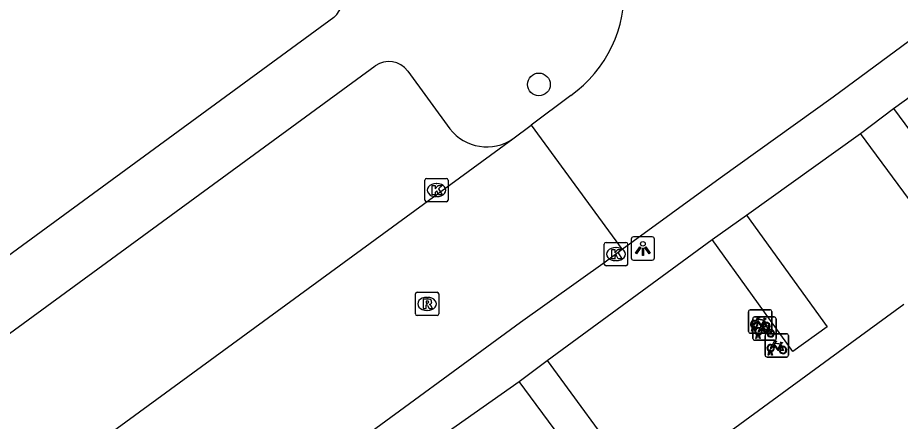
# Model space of a CAD drawing. Extents: x 159040 to 160094, y 381214 to 382518.
# Drawn here: x 159691.41 to 159729.26, y 382251.78 to 382269.09 of the extents above; entities that cross this region are included whole.
import ezdxf

# ---------------------------------------------------------------- set-up
doc = ezdxf.new("R2010")
doc.units = 0
for name, color, linetype in [('IMGEO_Boom', 7, 'Continuous'), ('IMGEO_Fietsenrek', 7, 'Continuous'), ('IMGEO_Kolk', 7, 'Continuous'), ('IMGEO_Lichtpunt', 7, 'Continuous'), ('IMGEO_Pand', 7, 'Continuous'), ('IMGEO_Rijbaan_lokaal_open', 7, 'Continuous'), ('IMGEO_Rioolput', 7, 'Continuous'), ('IMGEO_Voetpad_open', 7, 'Continuous')]:
    doc.layers.add(name, color=color, linetype=linetype)

msp = doc.modelspace()

# ---------------------------------------------------------------- linework, layer by layer
at = {"layer": 'IMGEO_Boom'}
msp.add_circle((159713.757, 382266.225), 0.489, dxfattribs=at)
at = {"layer": 'IMGEO_Fietsenrek'}
for p, q in [((159722.819, 382256.562), (159723.66, 382256.562)), ((159723.66, 382256.562), (159722.819, 382256.562)), ((159722.744, 382255.637), (159722.744, 382256.478)), ((159722.744, 382256.478), (159722.744, 382255.637)), ((159722.931, 382255.331), (159722.931, 382256.172)), ((159722.931, 382256.172), (159722.931, 382255.331)), ((159723.006, 382256.256), (159723.847, 382256.256)), ((159723.847, 382256.256), (159723.006, 382256.256)), ((159723.744, 382256.487), (159723.744, 382255.646)), ((159723.744, 382255.646), (159723.744, 382256.487)), ((159723.931, 382256.181), (159723.931, 382255.34)), ((159723.931, 382255.34), (159723.931, 382256.181)), ((159722.871, 382255.646), (159722.91, 382255.806)), ((159722.94, 382255.794), (159722.905, 382255.646)), ((159722.982, 382255.818), (159722.981, 382255.822)), ((159723.023, 382255.646), (159722.989, 382255.788)), ((159723.013, 382255.829), (159723.014, 382255.822)), ((159723.021, 382255.792), (159723.056, 382255.646)), ((159723.431, 382256.111), (159723.467, 382256.016)), ((159723.618, 382255.805), (159723.654, 382255.71)), ((159723.669, 382255.562), (159722.828, 382255.562)), ((159722.828, 382255.562), (159723.669, 382255.562)), ((159722.905, 382255.646), (159722.871, 382255.646)), ((159723.056, 382255.646), (159723.023, 382255.646)), ((159723.058, 382255.34), (159723.097, 382255.5)), ((159723.127, 382255.488), (159723.092, 382255.34)), ((159723.169, 382255.512), (159723.168, 382255.516)), ((159723.21, 382255.34), (159723.176, 382255.482)), ((159723.2, 382255.523), (159723.201, 382255.516)), ((159723.208, 382255.486), (159723.243, 382255.34)), ((159723.456, 382254.613), (159723.456, 382255.454)), ((159723.456, 382255.454), (159723.456, 382254.613)), ((159723.531, 382255.538), (159724.372, 382255.538)), ((159724.372, 382255.538), (159723.531, 382255.538)), ((159724.456, 382255.463), (159724.456, 382254.622)), ((159724.456, 382254.622), (159724.456, 382255.463)), ((159723.856, 382255.256), (159723.015, 382255.256)), ((159723.015, 382255.256), (159723.856, 382255.256)), ((159723.092, 382255.34), (159723.058, 382255.34)), ((159723.243, 382255.34), (159723.21, 382255.34)), ((159724.143, 382255.087), (159724.179, 382254.992)), ((159723.583, 382254.622), (159723.622, 382254.782)), ((159723.652, 382254.77), (159723.617, 382254.622)), ((159723.694, 382254.794), (159723.693, 382254.798)), ((159723.735, 382254.622), (159723.701, 382254.764)), ((159723.725, 382254.805), (159723.726, 382254.798)), ((159723.733, 382254.768), (159723.768, 382254.622)), ((159724.381, 382254.538), (159723.54, 382254.538)), ((159723.54, 382254.538), (159724.381, 382254.538)), ((159723.617, 382254.622), (159723.583, 382254.622)), ((159723.768, 382254.622), (159723.735, 382254.622))]:
    msp.add_line(p, q, dxfattribs=at)
for points in [[(159723.057, 382256.088), (159723.152, 382256.252), (159723.238, 382256.238), (159723.24, 382256.229), (159723.184, 382256.218), (159723.157, 382256.173), (159723.413, 382256.132)], [(159723.413, 382256.132), (159723.438, 382256.181), (159723.432, 382256.185), (159723.409, 382256.189), (159723.397, 382256.196), (159723.396, 382256.199), (159723.398, 382256.204), (159723.493, 382256.189), (159723.495, 382256.179), (159723.485, 382256.166), (159723.473, 382256.16), (159723.459, 382256.166), (159723.431, 382256.111)], [(159723.078, 382256.036), (159723.026, 382255.946), (159722.986, 382255.921), (159722.987, 382255.968), (159723.042, 382256.062)], [(159723.353, 382255.844), (159723.303, 382255.844), (159723.112, 382256.095), (159723.093, 382256.063)], [(159723.4, 382256.107), (159723.143, 382256.148), (159723.126, 382256.119), (159723.293, 382255.899), (159723.4, 382256.107)], [(159723.244, 382255.782), (159723.339, 382255.946), (159723.425, 382255.932), (159723.427, 382255.923), (159723.371, 382255.912), (159723.344, 382255.867), (159723.6, 382255.826)], [(159723.54, 382255.538), (159723.49, 382255.538), (159723.299, 382255.789), (159723.28, 382255.757)], [(159723.448, 382256.009), (159723.418, 382256.086), (159723.309, 382255.868), (159723.352, 382255.868)], [(159723.587, 382255.801), (159723.33, 382255.842), (159723.313, 382255.813), (159723.48, 382255.593), (159723.587, 382255.801)], [(159723.382, 382255.868), (159723.502, 382255.867), (159723.458, 382255.981)], [(159723.478, 382255.988), (159723.533, 382255.843), (159723.383, 382255.843)], [(159723.635, 382255.703), (159723.605, 382255.78), (159723.496, 382255.562), (159723.539, 382255.562)], [(159723.6, 382255.826), (159723.625, 382255.875), (159723.619, 382255.879), (159723.596, 382255.883), (159723.584, 382255.89), (159723.583, 382255.893), (159723.585, 382255.898), (159723.68, 382255.883), (159723.682, 382255.873), (159723.672, 382255.86), (159723.66, 382255.854), (159723.646, 382255.86), (159723.618, 382255.805)], [(159723.265, 382255.73), (159723.213, 382255.64), (159723.173, 382255.615), (159723.174, 382255.662), (159723.229, 382255.756)], [(159723.569, 382255.562), (159723.689, 382255.561), (159723.645, 382255.675)], [(159723.665, 382255.682), (159723.72, 382255.537), (159723.57, 382255.537)], [(159723.79, 382255.012), (159723.738, 382254.922), (159723.698, 382254.897), (159723.699, 382254.944), (159723.754, 382255.038)], [(159723.769, 382255.064), (159723.864, 382255.228), (159723.95, 382255.214), (159723.952, 382255.205), (159723.896, 382255.194), (159723.869, 382255.149), (159724.125, 382255.108)], [(159724.065, 382254.82), (159724.015, 382254.82), (159723.824, 382255.071), (159723.805, 382255.039)], [(159724.112, 382255.083), (159723.855, 382255.124), (159723.838, 382255.095), (159724.005, 382254.875), (159724.112, 382255.083)], [(159724.16, 382254.985), (159724.13, 382255.062), (159724.021, 382254.844), (159724.064, 382254.844)], [(159724.125, 382255.108), (159724.15, 382255.157), (159724.144, 382255.161), (159724.121, 382255.165), (159724.109, 382255.172), (159724.108, 382255.175), (159724.11, 382255.18), (159724.205, 382255.165), (159724.207, 382255.155), (159724.197, 382255.142), (159724.185, 382255.136), (159724.171, 382255.142), (159724.143, 382255.087)], [(159724.094, 382254.844), (159724.214, 382254.843), (159724.17, 382254.957)], [(159724.19, 382254.964), (159724.245, 382254.819), (159724.095, 382254.819)]]:
    msp.add_lwpolyline(points, dxfattribs=at)
for centre, radius, start, end in [((159722.822, 382256.484), 0.0779, 92.4484, 184.2845), ((159722.822, 382256.484), 0.0779, 92.4484, 184.2845), ((159723.666, 382256.484), 0.0779, 2.4484, 94.2845), ((159723.666, 382256.484), 0.0779, 2.4484, 94.2845), ((159723.009, 382256.178), 0.0779, 92.4484, 184.2845), ((159723.009, 382256.178), 0.0779, 92.4484, 184.2845), ((159723.853, 382256.178), 0.0779, 2.4484, 94.2845), ((159723.853, 382256.178), 0.0779, 2.4484, 94.2845), ((159722.984, 382255.947), 0.159, 62.6766, 242.1369), ((159722.984, 382255.947), 0.129, 63.3192, 238.903), ((159722.964, 382255.818), 0.0499, 12.8025, 158.6934), ((159722.984, 382255.947), 0.159, 253.9967, 271.7867), ((159722.964, 382255.818), 0.0174, 12.8025, 163.4502), ((159722.984, 382255.947), 0.129, 253.415, 269.0204), ((159723.171, 382255.641), 0.159, 62.6766, 242.1369), ((159722.984, 382255.947), 0.129, 283.6043, 43.4302), ((159722.984, 382255.947), 0.159, 283.5766, 46.6042), ((159723.511, 382255.863), 0.159, 113.3408, 178.3217), ((159723.511, 382255.863), 0.159, 187.0065, 105.7708), ((159723.511, 382255.863), 0.129, 113.923, 177.9556), ((159723.511, 382255.863), 0.129, 188.6715, 104.5883), ((159722.822, 382255.64), 0.0779, 182.4484, 274.2845), ((159722.822, 382255.64), 0.0779, 182.4484, 274.2845), ((159723.171, 382255.641), 0.129, 63.3192, 238.903), ((159723.151, 382255.512), 0.0499, 12.8025, 158.6934), ((159723.171, 382255.641), 0.159, 253.9967, 271.7867), ((159723.151, 382255.512), 0.0174, 12.8025, 163.4502), ((159723.171, 382255.641), 0.129, 253.415, 269.0204), ((159723.171, 382255.641), 0.129, 283.6043, 43.4302), ((159723.171, 382255.641), 0.159, 283.5766, 46.6042), ((159723.534, 382255.46), 0.0779, 92.4484, 184.2845), ((159723.534, 382255.46), 0.0779, 92.4484, 184.2845), ((159723.698, 382255.557), 0.159, 113.3408, 178.3217), ((159723.698, 382255.557), 0.159, 187.0065, 105.7708), ((159723.698, 382255.557), 0.129, 113.923, 177.9556), ((159723.698, 382255.557), 0.129, 188.6715, 104.5883), ((159723.666, 382255.64), 0.0779, 272.4484, 4.2845), ((159723.666, 382255.64), 0.0779, 272.4484, 4.2845), ((159724.378, 382255.46), 0.0779, 2.4484, 94.2845), ((159724.378, 382255.46), 0.0779, 2.4484, 94.2845), ((159723.009, 382255.334), 0.0779, 182.4484, 274.2845), ((159723.009, 382255.334), 0.0779, 182.4484, 274.2845), ((159723.696, 382254.923), 0.159, 62.6766, 242.1369), ((159723.696, 382254.923), 0.129, 63.3192, 238.903), ((159723.696, 382254.923), 0.159, 283.5766, 46.6042), ((159723.853, 382255.334), 0.0779, 272.4484, 4.2845), ((159723.853, 382255.334), 0.0779, 272.4484, 4.2845), ((159723.676, 382254.794), 0.0499, 12.8025, 158.6934), ((159723.696, 382254.923), 0.159, 253.9967, 271.7867), ((159723.676, 382254.794), 0.0174, 12.8025, 163.4502), ((159723.696, 382254.923), 0.129, 253.415, 269.0204), ((159723.696, 382254.923), 0.129, 283.6043, 43.4302), ((159724.223, 382254.839), 0.159, 113.3408, 178.3217), ((159724.223, 382254.839), 0.159, 187.0065, 105.7708), ((159724.223, 382254.839), 0.129, 113.923, 177.9556), ((159724.223, 382254.839), 0.129, 188.6715, 104.5883), ((159723.534, 382254.616), 0.0779, 182.4484, 274.2845), ((159723.534, 382254.616), 0.0779, 182.4484, 274.2845), ((159724.378, 382254.616), 0.0779, 272.4484, 4.2845), ((159724.378, 382254.616), 0.0779, 272.4484, 4.2845)]:
    msp.add_arc(centre, radius, start, end, dxfattribs=at)
at = {"layer": 'IMGEO_Kolk'}
for p, q in [((159708.866, 382261.27), (159708.866, 382262.122)), ((159708.941, 382262.196), (159709.793, 382262.196)), ((159709.354, 382261.976), (159709.379, 382261.976)), ((159709.867, 382262.122), (159709.867, 382261.27)), ((159709.793, 382261.196), (159708.941, 382261.196)), ((159709.377, 382261.416), (159709.352, 382261.416)), ((159716.562, 382258.525), (159716.562, 382259.377)), ((159716.637, 382259.451), (159717.489, 382259.451)), ((159717.05, 382259.231), (159717.075, 382259.231)), ((159717.563, 382259.377), (159717.563, 382258.525)), ((159717.489, 382258.451), (159716.637, 382258.451)), ((159717.073, 382258.671), (159717.048, 382258.671))]:
    msp.add_line(p, q, dxfattribs=at)
for points in [[(159708.866, 382261.27), (159708.866, 382262.122)], [(159708.941, 382262.196), (159709.793, 382262.196)], [(159709.187, 382261.896), (159709.31, 382261.896), (159709.31, 382261.745), (159709.44, 382261.896), (159709.604, 382261.896), (159709.458, 382261.745), (159709.611, 382261.496), (159709.459, 382261.496), (159709.374, 382261.66), (159709.31, 382261.593), (159709.31, 382261.496), (159709.187, 382261.496), (159709.187, 382261.896)], [(159709.867, 382262.122), (159709.867, 382261.27)], [(159709.793, 382261.196), (159708.941, 382261.196)], [(159716.562, 382258.525), (159716.562, 382259.377)], [(159716.637, 382259.451), (159717.489, 382259.451)], [(159717.563, 382259.377), (159717.563, 382258.525)], [(159716.883, 382259.151), (159717.006, 382259.151), (159717.006, 382259), (159717.136, 382259.151), (159717.3, 382259.151), (159717.154, 382259), (159717.307, 382258.751), (159717.155, 382258.751), (159717.07, 382258.915), (159717.006, 382258.848), (159717.006, 382258.751), (159716.883, 382258.751), (159716.883, 382259.151)], [(159717.489, 382258.451), (159716.637, 382258.451)]]:
    msp.add_lwpolyline(points, dxfattribs=at)
for centre, start, end in [((159708.943, 382262.12), 91.552, 178.448), ((159708.943, 382262.12), 91.552, 178.448), ((159709.791, 382262.12), 1.552, 88.448), ((159709.791, 382262.12), 1.552, 88.448), ((159708.943, 382261.272), 181.552, 268.448), ((159708.943, 382261.272), 181.552, 268.448), ((159709.791, 382261.272), 271.552, 358.448), ((159709.791, 382261.272), 271.552, 358.448), ((159716.639, 382259.375), 91.552, 178.448), ((159716.639, 382259.375), 91.552, 178.448), ((159717.487, 382259.375), 1.552, 88.448), ((159717.487, 382259.375), 1.552, 88.448), ((159716.639, 382258.527), 181.552, 268.448), ((159716.639, 382258.527), 181.552, 268.448), ((159717.487, 382258.527), 271.552, 358.448), ((159717.487, 382258.527), 271.552, 358.448)]:
    msp.add_arc(centre, 0.0765, start, end, dxfattribs=at)
for centre, major_axis, ratio, start_param, end_param in [((159709.353, 382261.696), (-0.387, 0.002), 0.722429, 4.712389, 7.853982), ((159709.378, 382261.696), (-0.39, 0.002), 0.717154, 1.570796, 4.712389), ((159717.049, 382258.951), (-0.387, 0.002), 0.722429, 4.712389, 7.853982), ((159717.074, 382258.951), (-0.39, 0.002), 0.717154, 1.570796, 4.712389)]:
    msp.add_ellipse(centre, major_axis=major_axis, ratio=ratio, start_param=start_param, end_param=end_param, dxfattribs=at)
at = {"layer": 'IMGEO_Lichtpunt'}
for p, q in [((159717.717, 382259.594), (159717.717, 382258.787)), ((159717.717, 382259.594), (159717.717, 382258.787)), ((159718.619, 382259.689), (159717.811, 382259.689)), ((159718.619, 382259.689), (159717.811, 382259.689)), ((159718.713, 382258.787), (159718.713, 382259.594)), ((159718.713, 382258.787), (159718.713, 382259.594)), ((159717.811, 382258.693), (159718.619, 382258.693)), ((159717.811, 382258.693), (159718.619, 382258.693))]:
    msp.add_line(p, q, dxfattribs=at)
for points in [[(159718.091, 382259.258), (159718.13, 382259.23), (159717.942, 382258.968), (159717.904, 382258.995), (159718.091, 382259.258)], [(159718.193, 382259.21), (159718.24, 382259.21), (159718.24, 382258.888), (159718.193, 382258.888), (159718.193, 382259.21)], [(159718.303, 382259.23), (159718.341, 382259.257), (159718.528, 382258.995), (159718.489, 382258.967), (159718.303, 382259.23)]]:
    msp.add_lwpolyline(points, dxfattribs=at)
msp.add_circle((159718.216, 382259.392), 0.0994, dxfattribs=at)
for centre, start, end in [((159717.811, 382259.594), 90, 180), ((159717.811, 382259.594), 90, 180), ((159718.619, 382259.594), 0, 90), ((159718.619, 382259.594), 0, 90), ((159717.811, 382258.787), 180, 270), ((159717.811, 382258.787), 180, 270), ((159718.619, 382258.787), 270, 0), ((159718.619, 382258.787), 270, 360)]:
    msp.add_arc(centre, 0.0946, start, end, dxfattribs=at)
at = {"layer": 'IMGEO_Pand'}
msp.add_lwpolyline([(159714.542, 382245.934), (159718.164, 382248.581), (159720.104, 382250), (159721.78, 382251.224), (159726.806, 382254.899), (159729.405, 382256.798)], dxfattribs=at)
at = {"layer": 'IMGEO_Rijbaan_lokaal_open'}
for points in [[(159736.176, 382272.854), (159735.045, 382272.007), (159731.397, 382269.387), (159726.371, 382265.682), (159721.527, 382262.205), (159717.325, 382259.142)], [(159715.121, 382265.756), (159713.43, 382264.485)], [(159712.646, 382263.896), (159713.43, 382264.485)], [(159713.43, 382264.485), (159717.325, 382259.142)], [(159673.907, 382235.577), (159712.646, 382263.896)], [(159717.325, 382259.142), (159716.599, 382258.613), (159712.967, 382256.016), (159705.319, 382250.416), (159701.477, 382247.654), (159696.655, 382244.079), (159691.775, 382240.538), (159686.944, 382236.978), (159683.106, 382234.21), (159677.657, 382230.189)]]:
    msp.add_lwpolyline(points, dxfattribs=at)
msp.add_arc((159711.95, 382270.216), 5.472, 305.4113, 3.3722, dxfattribs=at)
at = {"layer": 'IMGEO_Rioolput'}
for p, q in [((159708.538, 382257.317), (159709.39, 382257.317)), ((159708.463, 382256.391), (159708.463, 382257.243)), ((159708.951, 382257.097), (159708.976, 382257.097)), ((159709.464, 382257.243), (159709.464, 382256.391)), ((159708.974, 382256.537), (159708.949, 382256.537)), ((159709.39, 382256.317), (159708.538, 382256.317))]:
    msp.add_line(p, q, dxfattribs=at)
for points in [[(159708.538, 382257.317), (159709.39, 382257.317)], [(159708.463, 382256.391), (159708.463, 382257.243)], [(159709.052, 382257.015), (159708.8, 382257.017), (159708.8, 382256.617)], [(159708.978, 382256.936), (159708.924, 382256.936), (159708.924, 382256.855)], [(159709.464, 382257.243), (159709.464, 382256.391)], [(159708.8, 382256.617), (159708.924, 382256.617), (159708.924, 382256.779), (159708.935, 382256.779)], [(159708.924, 382256.855), (159708.976, 382256.855)], [(159708.982, 382256.75), (159709.053, 382256.617), (159709.193, 382256.617), (159709.128, 382256.743)], [(159709.39, 382256.317), (159708.538, 382256.317)]]:
    msp.add_lwpolyline(points, dxfattribs=at)
for centre, radius, start, end in [((159708.54, 382257.241), 0.0765, 91.552, 178.448), ((159708.54, 382257.241), 0.0765, 91.552, 178.448), ((159709.388, 382257.241), 0.0765, 1.552, 88.448), ((159709.388, 382257.241), 0.0765, 1.552, 88.448), ((159708.984, 382256.84), 0.0964, 77.0061, 93.1865), ((159708.998, 382256.897), 0.0378, 276.6634, 79.6772), ((159709.051, 382256.905), 0.109, 350.3612, 89.416), ((159708.934, 382256.726), 0.0533, 26.0293, 88.6989), ((159708.96, 382257.044), 0.19, 274.7715, 282.9687), ((159709.049, 382256.905), 0.112, 277.5842, 350.9817), ((159709.033, 382256.69), 0.108, 29.5134, 73.7905), ((159708.54, 382256.393), 0.0765, 181.552, 268.448), ((159708.54, 382256.393), 0.0765, 181.552, 268.448), ((159709.388, 382256.393), 0.0765, 271.552, 358.448), ((159709.388, 382256.393), 0.0765, 271.552, 358.448)]:
    msp.add_arc(centre, radius, start, end, dxfattribs=at)
for centre, major_axis, ratio, start_param, end_param in [((159708.95, 382256.817), (-0.387, 0.002), 0.722429, 4.712389, 7.853982), ((159708.975, 382256.817), (-0.39, 0.002), 0.717154, 1.570796, 4.712389)]:
    msp.add_ellipse(centre, major_axis=major_axis, ratio=ratio, start_param=start_param, end_param=end_param, dxfattribs=at)
at = {"layer": 'IMGEO_Voetpad_open'}
for points in [[(159728.958, 382265.196), (159736.19, 382270.412)], [(159704.967, 382269.09), (159667.096, 382241.376)], [(159672.801, 382242.195), (159706.741, 382267.024)], [(159708.133, 382266.802), (159709.939, 382264.326)], [(159727.544, 382264.125), (159728.958, 382265.196)], [(159728.958, 382265.196), (159732.445, 382260.48), (159731.02, 382259.426), (159727.544, 382264.125)], [(159722.653, 382260.626), (159727.544, 382264.125)], [(159721.192, 382259.577), (159722.653, 382260.626)], [(159722.653, 382260.626), (159726.114, 382255.837), (159724.648, 382254.77), (159721.192, 382259.577)], [(159714.107, 382254.387), (159721.192, 382259.577)], [(159712.905, 382253.494), (159714.107, 382254.387)], [(159714.107, 382254.387), (159717.582, 382249.644), (159716.403, 382248.773), (159712.905, 382253.494)], [(159709.827, 382251.311), (159712.905, 382253.494)]]:
    msp.add_lwpolyline(points, dxfattribs=at)
for centre, radius, start, end in [((159703.572, 382270.403), 1.916, 316.7259, 42.704), ((159707.326, 382266.216), 0.997, 35.9782, 125.899), ((159711.521, 382265.548), 1.999, 217.6905, 304.2577)]:
    msp.add_arc(centre, radius, start, end, dxfattribs=at)

doc.saveas('drawing.dxf')
